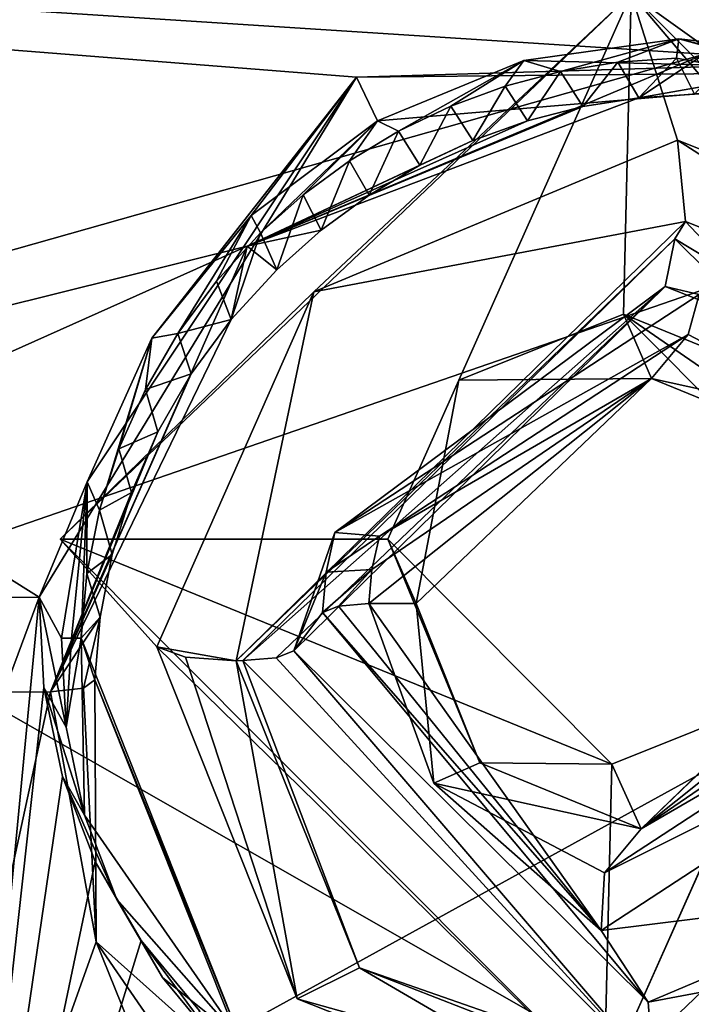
# Model space of a CAD drawing. Header units: millimetres. Extents: x -147 to 294, y -82 to 275.
# Tile 337 of 609: x 245.55 to 249.39, y 208.87 to 214.49. Entities that reach past the tile are written whole.
import ezdxf

# ---------------------------------------------------------------- set-up
doc = ezdxf.new("R2010")
doc.units = ezdxf.units.MM
doc.header["$LTSCALE"] = 67.506716
for name, color, linetype in [('1498', 7, 'CONTINUOUS'), ('1499', 7, 'CONTINUOUS'), ('1500', 7, 'CONTINUOUS'), ('1501', 7, 'CONTINUOUS'), ('1502', 7, 'CONTINUOUS'), ('1503', 7, 'CONTINUOUS'), ('1504', 7, 'CONTINUOUS'), ('1505', 7, 'CONTINUOUS'), ('1506', 7, 'CONTINUOUS'), ('1507', 7, 'CONTINUOUS'), ('1508', 7, 'CONTINUOUS'), ('1509', 7, 'CONTINUOUS'), ('1510', 7, 'CONTINUOUS'), ('1511', 7, 'CONTINUOUS'), ('1512', 7, 'CONTINUOUS'), ('1513', 7, 'CONTINUOUS'), ('1877', 7, 'CONTINUOUS'), ('1878', 7, 'CONTINUOUS'), ('1995', 7, 'CONTINUOUS'), ('2172', 7, 'CONTINUOUS'), ('2213', 7, 'CONTINUOUS'), ('2214', 7, 'CONTINUOUS'), ('2215', 7, 'CONTINUOUS'), ('2216', 7, 'CONTINUOUS'), ('2217', 7, 'CONTINUOUS'), ('2219', 7, 'CONTINUOUS'), ('2220', 7, 'CONTINUOUS'), ('2221', 7, 'CONTINUOUS'), ('2222', 7, 'CONTINUOUS'), ('755', 7, 'CONTINUOUS'), ('871', 7, 'CONTINUOUS')]:
    doc.layers.add(name, color=color, linetype=linetype)

msp = doc.modelspace()

# ---------------------------------------------------------------- linework, layer by layer
at = {"layer": '1498', "linetype": 'CONTINUOUS'}
for points in [[(245.7846, 211.5258, -15.2188), (249.0434, 214.6399, -14.8217), (247.6542, 211.5258, -15.4157), (245.7846, 211.5258, -15.2188)], [(247.6542, 211.5258, -15.4157), (249.0434, 214.6399, -14.8217), (248.061, 212.4339, -15.2426), (247.6542, 211.5258, -15.4157)], [(248.061, 212.4339, -15.2426), (249.0434, 214.6399, -14.8217), (249.0007, 212.8104, -15.2521), (248.061, 212.4339, -15.2426)], [(249.0434, 214.6399, -14.8217), (252.1493, 211.5258, -15.889), (249.0007, 212.8104, -15.2521), (249.0434, 214.6399, -14.8217)], [(252.1493, 211.5258, -15.889), (250.2797, 211.5258, -15.6921), (249.0007, 212.8104, -15.2521), (252.1493, 211.5258, -15.889)], [(248.8905, 208.4118, -16.286), (245.7846, 211.5258, -15.2188), (248.9331, 210.2412, -15.8557), (248.8905, 208.4118, -16.286)], [(248.9331, 210.2412, -15.8557), (245.7846, 211.5258, -15.2188), (247.6542, 211.5258, -15.4157), (248.9331, 210.2412, -15.8557)], [(252.1493, 211.5258, -15.889), (248.8905, 208.4118, -16.286), (250.2797, 211.5258, -15.6921), (252.1493, 211.5258, -15.889)], [(250.2797, 211.5258, -15.6921), (248.8905, 208.4118, -16.286), (249.8728, 210.6177, -15.8651), (250.2797, 211.5258, -15.6921)], [(249.8728, 210.6177, -15.8651), (248.8905, 208.4118, -16.286), (248.9331, 210.2412, -15.8557), (249.8728, 210.6177, -15.8651)]]:
    msp.add_3dface(points, dxfattribs=at)
at = {"layer": '1499', "linetype": 'CONTINUOUS'}
for points in [[(245.7846, 211.5258, -15.2188), (248.8905, 208.4118, -16.286), (246.3357, 210.9117, -12.6644), (245.7846, 211.5258, -15.2188)], [(248.8905, 208.4118, -16.286), (252.1493, 211.5258, -15.889), (249.1858, 208.0923, -13.8079), (248.8905, 208.4118, -16.286)], [(249.1858, 208.0923, -13.8079), (252.1493, 211.5258, -15.889), (252.1431, 210.9879, -13.6), (249.1858, 208.0923, -13.8079)], [(246.3357, 210.9117, -12.6644), (248.8905, 208.4118, -16.286), (247.137, 208.9011, -13.2797), (246.3357, 210.9117, -12.6644)], [(247.137, 208.9011, -13.2797), (248.8905, 208.4118, -16.286), (249.1858, 208.0923, -13.8079), (247.137, 208.9011, -13.2797)]]:
    msp.add_3dface(points, dxfattribs=at)
at = {"layer": '1500', "linetype": 'CONTINUOUS'}
for points in [[(249.0434, 214.6399, -14.8217), (245.7846, 211.5258, -15.2188), (247.2328, 212.9373, -12.3206), (249.0434, 214.6399, -14.8217)], [(249.3082, 213.8047, -12.4516), (249.0434, 214.6399, -14.8217), (247.2328, 212.9373, -12.3206), (249.3082, 213.8047, -12.4516)], [(252.1493, 211.5258, -15.889), (249.0434, 214.6399, -14.8217), (252.1431, 210.9879, -13.6), (252.1493, 211.5258, -15.889)], [(252.1431, 210.9879, -13.6), (249.0434, 214.6399, -14.8217), (251.3452, 212.9933, -12.9829), (252.1431, 210.9879, -13.6)], [(251.3452, 212.9933, -12.9829), (249.0434, 214.6399, -14.8217), (249.3082, 213.8047, -12.4516), (251.3452, 212.9933, -12.9829)], [(245.7846, 211.5258, -15.2188), (246.3357, 210.9117, -12.6644), (247.2328, 212.9373, -12.3206), (245.7846, 211.5258, -15.2188)]]:
    msp.add_3dface(points, dxfattribs=at)
at = {"layer": '1501', "linetype": 'CONTINUOUS'}
for points in [[(249.3082, 213.8047, -12.4516), (247.2328, 212.9373, -12.3206), (249.3536, 213.3389, -12.1975), (249.3082, 213.8047, -12.4516)], [(251.3452, 212.9933, -12.9829), (249.3082, 213.8047, -12.4516), (251.1281, 212.6373, -12.6761), (251.3452, 212.9933, -12.9829)], [(251.1281, 212.6373, -12.6761), (249.3082, 213.8047, -12.4516), (249.3536, 213.3389, -12.1975), (251.1281, 212.6373, -12.6761)], [(249.3536, 213.3389, -12.1975), (247.2328, 212.9373, -12.3206), (246.7888, 210.8321, -12.3614), (249.3536, 213.3389, -12.1975)], [(247.2328, 212.9373, -12.3206), (246.3357, 210.9117, -12.6644), (246.7888, 210.8321, -12.3614), (247.2328, 212.9373, -12.3206)], [(246.7888, 210.8321, -12.3614), (246.3357, 210.9117, -12.6644), (246.5, 210.8525, -12.4244), (246.7888, 210.8321, -12.3614)]]:
    msp.add_3dface(points, dxfattribs=at)
at = {"layer": '1502', "linetype": 'CONTINUOUS'}
for points in [[(249.1858, 208.0923, -13.8079), (252.1431, 210.9879, -13.6), (251.0419, 209.1514, -13.5043), (249.1858, 208.0923, -13.8079)], [(246.3357, 210.9117, -12.6644), (247.137, 208.9011, -13.2797), (246.5, 210.8525, -12.4244), (246.3357, 210.9117, -12.6644)], [(247.137, 208.9011, -13.2797), (246.7888, 210.8321, -12.3614), (246.5, 210.8525, -12.4244), (247.137, 208.9011, -13.2797)], [(246.7888, 210.8321, -12.3614), (247.137, 208.9011, -13.2797), (247.4927, 209.0792, -12.9062), (246.7888, 210.8321, -12.3614)], [(249.2513, 208.3934, -13.3739), (249.1858, 208.0923, -13.8079), (251.0419, 209.1514, -13.5043), (249.2513, 208.3934, -13.3739)], [(247.137, 208.9011, -13.2797), (249.1858, 208.0923, -13.8079), (247.4927, 209.0792, -12.9062), (247.137, 208.9011, -13.2797)], [(247.4927, 209.0792, -12.9062), (249.1858, 208.0923, -13.8079), (249.2513, 208.3934, -13.3739), (247.4927, 209.0792, -12.9062)]]:
    msp.add_3dface(points, dxfattribs=at)
at = {"layer": '1503', "linetype": 'CONTINUOUS'}
for points in [[(246.7888, 210.8321, -12.3614), (247.4927, 209.0792, -12.9062), (246.8264, 210.8325, -12.3674), (246.7888, 210.8321, -12.3614)], [(246.8264, 210.8325, -12.3674), (247.4927, 209.0792, -12.9062), (249.1704, 208.4925, -13.3351), (246.8264, 210.8325, -12.3674)], [(249.1704, 208.4925, -13.3351), (249.2513, 208.3934, -13.3739), (250.9014, 209.2138, -13.4632), (249.1704, 208.4925, -13.3351)], [(249.2513, 208.3934, -13.3739), (251.0419, 209.1514, -13.5043), (250.9014, 209.2138, -13.4632), (249.2513, 208.3934, -13.3739)], [(247.4927, 209.0792, -12.9062), (249.2513, 208.3934, -13.3739), (249.1704, 208.4925, -13.3351), (247.4927, 209.0792, -12.9062)]]:
    msp.add_3dface(points, dxfattribs=at)
at = {"layer": '1504', "linetype": 'CONTINUOUS'}
for points in [[(246.8264, 210.8325, -12.3674), (249.1704, 208.4925, -13.3351), (247.0183, 210.8485, -12.463), (246.8264, 210.8325, -12.3674)], [(247.0183, 210.8485, -12.463), (249.1704, 208.4925, -13.3351), (247.1174, 210.8888, -12.6494), (247.0183, 210.8485, -12.463)], [(247.1174, 210.8888, -12.6494), (249.1704, 208.4925, -13.3351), (249.1411, 208.8828, -13.504), (247.1174, 210.8888, -12.6494)], [(249.1411, 208.8828, -13.504), (250.9014, 209.2138, -13.4632), (250.6198, 209.5086, -13.6276), (249.1411, 208.8828, -13.504)], [(249.1704, 208.4925, -13.3351), (250.9014, 209.2138, -13.4632), (249.1411, 208.8828, -13.504), (249.1704, 208.4925, -13.3351)]]:
    msp.add_3dface(points, dxfattribs=at)
at = {"layer": '1505', "linetype": 'CONTINUOUS'}
for points in [[(246.8264, 210.8325, -12.3674), (249.2387, 212.9685, -12.5327), (249.2937, 213.2411, -12.2096), (246.8264, 210.8325, -12.3674)], [(249.2387, 212.9685, -12.5327), (250.6915, 212.396, -12.9403), (249.2937, 213.2411, -12.2096), (249.2387, 212.9685, -12.5327)], [(250.6915, 212.396, -12.9403), (251.65, 210.9052, -13.1855), (249.2937, 213.2411, -12.2096), (250.6915, 212.396, -12.9403)], [(246.8264, 210.8325, -12.3674), (247.0183, 210.8485, -12.463), (249.2387, 212.9685, -12.5327), (246.8264, 210.8325, -12.3674)], [(247.0183, 210.8485, -12.463), (247.1174, 210.8888, -12.6494), (249.2387, 212.9685, -12.5327), (247.0183, 210.8485, -12.463)]]:
    msp.add_3dface(points, dxfattribs=at)
at = {"layer": '1506', "linetype": 'CONTINUOUS'}
for points in [[(249.3536, 213.3389, -12.1975), (246.7888, 210.8321, -12.3614), (249.2937, 213.2411, -12.2096), (249.3536, 213.3389, -12.1975)], [(251.65, 210.9052, -13.1855), (249.3536, 213.3389, -12.1975), (249.2937, 213.2411, -12.2096), (251.65, 210.9052, -13.1855)], [(251.1281, 212.6373, -12.6761), (249.3536, 213.3389, -12.1975), (251.65, 210.9052, -13.1855), (251.1281, 212.6373, -12.6761)], [(246.7888, 210.8321, -12.3614), (246.8264, 210.8325, -12.3674), (249.2937, 213.2411, -12.2096), (246.7888, 210.8321, -12.3614)]]:
    msp.add_3dface(points, dxfattribs=at)
at = {"layer": '1507', "linetype": 'CONTINUOUS'}
for points in [[(249.2387, 212.9685, -12.5327), (247.1174, 210.8888, -12.6494), (247.3522, 211.5637, -13.4949), (249.2387, 212.9685, -12.5327)], [(249.4324, 212.9232, -13.3908), (249.2387, 212.9685, -12.5327), (247.3522, 211.5637, -13.4949), (249.4324, 212.9232, -13.3908)], [(250.6915, 212.396, -12.9403), (249.2387, 212.9685, -12.5327), (249.4324, 212.9232, -13.3908), (250.6915, 212.396, -12.9403)], [(247.3522, 211.5637, -13.4949), (247.1174, 210.8888, -12.6494), (247.3024, 211.3373, -13.5435), (247.3522, 211.5637, -13.4949)], [(247.3024, 211.3373, -13.5435), (247.1174, 210.8888, -12.6494), (247.2818, 211.1073, -13.596), (247.3024, 211.3373, -13.5435)]]:
    msp.add_3dface(points, dxfattribs=at)
at = {"layer": '1508', "linetype": 'CONTINUOUS'}
for points in [[(247.1174, 210.8888, -12.6494), (249.1411, 208.8828, -13.504), (247.2818, 211.1073, -13.596), (247.1174, 210.8888, -12.6494)], [(247.2818, 211.1073, -13.596), (249.1411, 208.8828, -13.504), (248.8723, 209.2914, -14.1951), (247.2818, 211.1073, -13.596)], [(248.8723, 209.2914, -14.1951), (250.6198, 209.5086, -13.6276), (250.9525, 210.6508, -14.091), (248.8723, 209.2914, -14.1951)], [(249.1411, 208.8828, -13.504), (250.6198, 209.5086, -13.6276), (248.8723, 209.2914, -14.1951), (249.1411, 208.8828, -13.504)]]:
    msp.add_3dface(points, dxfattribs=at)
at = {"layer": '1509', "linetype": 'CONTINUOUS'}
for points in [[(247.2818, 211.1073, -13.596), (248.8723, 209.2914, -14.1951), (247.3725, 211.1438, -13.7609), (247.2818, 211.1073, -13.596)], [(247.3725, 211.1438, -13.7609), (248.8723, 209.2914, -14.1951), (247.547, 211.1579, -13.8392), (247.3725, 211.1438, -13.7609)], [(247.547, 211.1579, -13.8392), (248.8723, 209.2914, -14.1951), (247.9176, 210.1331, -14.1218), (247.547, 211.1579, -13.8392)], [(248.8916, 209.6213, -14.3461), (250.9525, 210.6508, -14.091), (250.6533, 210.7716, -14.2581), (248.8916, 209.6213, -14.3461)], [(248.8723, 209.2914, -14.1951), (250.9525, 210.6508, -14.091), (248.8916, 209.6213, -14.3461), (248.8723, 209.2914, -14.1951)], [(247.9176, 210.1331, -14.1218), (248.8723, 209.2914, -14.1951), (248.8916, 209.6213, -14.3461), (247.9176, 210.1331, -14.1218)]]:
    msp.add_3dface(points, dxfattribs=at)
at = {"layer": '1510', "linetype": 'CONTINUOUS'}
for points in [[(249.4324, 212.9232, -13.3908), (247.3522, 211.5637, -13.4949), (249.3683, 212.6944, -13.6658), (249.4324, 212.9232, -13.3908)], [(250.3423, 212.1826, -13.89), (249.4324, 212.9232, -13.3908), (249.3683, 212.6944, -13.6658), (250.3423, 212.1826, -13.89)], [(249.3683, 212.6944, -13.6658), (247.3522, 211.5637, -13.4949), (247.6065, 211.5441, -13.7537), (249.3683, 212.6944, -13.6658)], [(247.3522, 211.5637, -13.4949), (247.3024, 211.3373, -13.5435), (247.6065, 211.5441, -13.7537), (247.3522, 211.5637, -13.4949)], [(247.6065, 211.5441, -13.7537), (247.3024, 211.3373, -13.5435), (247.5643, 211.3525, -13.7948), (247.6065, 211.5441, -13.7537)], [(247.3024, 211.3373, -13.5435), (247.2818, 211.1073, -13.596), (247.5643, 211.3525, -13.7948), (247.3024, 211.3373, -13.5435)], [(247.2818, 211.1073, -13.596), (247.3725, 211.1438, -13.7609), (247.5643, 211.3525, -13.7948), (247.2818, 211.1073, -13.596)], [(247.3725, 211.1438, -13.7609), (247.547, 211.1579, -13.8392), (247.5643, 211.3525, -13.7948), (247.3725, 211.1438, -13.7609)]]:
    msp.add_3dface(points, dxfattribs=at)
at = {"layer": '1511', "linetype": 'CONTINUOUS'}
for points in [[(249.3683, 212.6944, -13.6658), (247.6065, 211.5441, -13.7537), (249.1597, 212.4425, -13.7037), (249.3683, 212.6944, -13.6658)], [(250.3423, 212.1826, -13.89), (249.3683, 212.6944, -13.6658), (249.1597, 212.4425, -13.7037), (250.3423, 212.1826, -13.89)], [(247.5643, 211.3525, -13.7948), (247.547, 211.1579, -13.8392), (249.1597, 212.4425, -13.7037), (247.5643, 211.3525, -13.7948)], [(247.547, 211.1579, -13.8392), (247.8172, 211.1579, -13.8677), (249.1597, 212.4425, -13.7037), (247.547, 211.1579, -13.8392)], [(247.6065, 211.5441, -13.7537), (247.5643, 211.3525, -13.7948), (249.1597, 212.4425, -13.7037), (247.6065, 211.5441, -13.7537)], [(250.0808, 212.066, -13.8902), (250.3423, 212.1826, -13.89), (249.1597, 212.4425, -13.7037), (250.0808, 212.066, -13.8902)], [(247.547, 211.1579, -13.8392), (247.9176, 210.1331, -14.1218), (247.8172, 211.1579, -13.8677), (247.547, 211.1579, -13.8392)], [(247.8172, 211.1579, -13.8677), (247.9176, 210.1331, -14.1218), (248.1791, 210.2498, -14.1216), (247.8172, 211.1579, -13.8677)], [(250.6955, 210.9632, -14.217), (250.7129, 211.1579, -14.1726), (249.1001, 209.8733, -14.3081), (250.6955, 210.9632, -14.217)], [(249.1001, 209.8733, -14.3081), (250.7129, 211.1579, -14.1726), (250.4427, 211.1579, -14.1441), (249.1001, 209.8733, -14.3081)], [(250.6533, 210.7716, -14.2581), (250.6955, 210.9632, -14.217), (249.1001, 209.8733, -14.3081), (250.6533, 210.7716, -14.2581)], [(248.8916, 209.6213, -14.3461), (250.6533, 210.7716, -14.2581), (249.1001, 209.8733, -14.3081), (248.8916, 209.6213, -14.3461)], [(248.1791, 210.2498, -14.1216), (247.9176, 210.1331, -14.1218), (249.1001, 209.8733, -14.3081), (248.1791, 210.2498, -14.1216)], [(247.9176, 210.1331, -14.1218), (248.8916, 209.6213, -14.3461), (249.1001, 209.8733, -14.3081), (247.9176, 210.1331, -14.1218)]]:
    msp.add_3dface(points, dxfattribs=at)
at = {"layer": '1512', "linetype": 'CONTINUOUS'}
for points in [[(248.9331, 210.2412, -15.8557), (247.6542, 211.5258, -15.4157), (248.1791, 210.2498, -14.1216), (248.9331, 210.2412, -15.8557)], [(247.6542, 211.5258, -15.4157), (247.8172, 211.1579, -13.8677), (248.1791, 210.2498, -14.1216), (247.6542, 211.5258, -15.4157)], [(249.8728, 210.6177, -15.8651), (249.1001, 209.8733, -14.3081), (250.4427, 211.1579, -14.1441), (249.8728, 210.6177, -15.8651)], [(249.8728, 210.6177, -15.8651), (248.9331, 210.2412, -15.8557), (249.1001, 209.8733, -14.3081), (249.8728, 210.6177, -15.8651)], [(248.9331, 210.2412, -15.8557), (248.1791, 210.2498, -14.1216), (249.1001, 209.8733, -14.3081), (248.9331, 210.2412, -15.8557)]]:
    msp.add_3dface(points, dxfattribs=at)
at = {"layer": '1513', "linetype": 'CONTINUOUS'}
for points in [[(248.061, 212.4339, -15.2426), (249.0007, 212.8104, -15.2521), (249.1597, 212.4425, -13.7037), (248.061, 212.4339, -15.2426)], [(249.0007, 212.8104, -15.2521), (250.2797, 211.5258, -15.6921), (250.0808, 212.066, -13.8902), (249.0007, 212.8104, -15.2521)], [(249.0007, 212.8104, -15.2521), (250.0808, 212.066, -13.8902), (249.1597, 212.4425, -13.7037), (249.0007, 212.8104, -15.2521)], [(247.6542, 211.5258, -15.4157), (248.061, 212.4339, -15.2426), (247.8172, 211.1579, -13.8677), (247.6542, 211.5258, -15.4157)], [(247.8172, 211.1579, -13.8677), (248.061, 212.4339, -15.2426), (249.1597, 212.4425, -13.7037), (247.8172, 211.1579, -13.8677)]]:
    msp.add_3dface(points, dxfattribs=at)
at = {"layer": '1877', "linetype": 'CONTINUOUS'}
for points in [[(243.5384, 211.175, -13.4477), (245.6649, 211.1958, -13.7613), (243.4132, 205.1258, -14.9502), (243.5384, 211.175, -13.4477)], [(243.4132, 205.1258, -14.9502), (245.6649, 211.1958, -13.7613), (245.1317, 205.6178, -15.0783), (243.4132, 205.1258, -14.9502)], [(245.6649, 211.1958, -13.7613), (245.6909, 210.6784, -13.8916), (245.1317, 205.6178, -15.0783), (245.6649, 211.1958, -13.7613)], [(245.6909, 210.6784, -13.8916), (245.7977, 210.1707, -14.0329), (245.1317, 205.6178, -15.0783), (245.6909, 210.6784, -13.8916)], [(245.7977, 210.1707, -14.0329), (245.9845, 209.6854, -14.1819), (245.1317, 205.6178, -15.0783), (245.7977, 210.1707, -14.0329)], [(245.9845, 209.6854, -14.1819), (246.2475, 209.2354, -14.3351), (245.1317, 205.6178, -15.0783), (245.9845, 209.6854, -14.1819)], [(246.2475, 209.2354, -14.3351), (246.5807, 208.8328, -14.4887), (245.1317, 205.6178, -15.0783), (246.2475, 209.2354, -14.3351)]]:
    msp.add_3dface(points, dxfattribs=at)
at = {"layer": '1878', "linetype": 'CONTINUOUS'}
for points in [[(261.2431, 218.5768, -15.1706), (259.3845, 214.2634, -15.6757), (247.2188, 217.2591, -12.6402), (261.2431, 218.5768, -15.1706)], [(247.2188, 217.2591, -12.6402), (258.1556, 214.4828, -15.3484), (243.7774, 217.2039, -12.1235), (247.2188, 217.2591, -12.6402)], [(259.3845, 214.2634, -15.6757), (258.1556, 214.4828, -15.3484), (247.2188, 217.2591, -12.6402), (259.3845, 214.2634, -15.6757)], [(258.1556, 214.4828, -15.3484), (236.3081, 216.264, -11.3887), (243.7774, 217.2039, -12.1235), (258.1556, 214.4828, -15.3484)], [(239.9783, 214.7564, -12.1376), (236.3081, 216.264, -11.3887), (258.1556, 214.4828, -15.3484), (239.9783, 214.7564, -12.1376)], [(245.6649, 211.1958, -13.7613), (243.5384, 211.175, -13.4477), (239.9783, 214.7564, -12.1376), (245.6649, 211.1958, -13.7613)], [(245.6649, 211.1958, -13.7613), (239.9783, 214.7564, -12.1376), (247.4765, 214.1637, -13.3553), (245.6649, 211.1958, -13.7613)], [(247.4765, 214.1637, -13.3553), (239.9783, 214.7564, -12.1376), (258.1556, 214.4828, -15.3484), (247.4765, 214.1637, -13.3553)], [(250.941, 214.1978, -13.9503), (247.4765, 214.1637, -13.3553), (258.1556, 214.4828, -15.3484), (250.941, 214.1978, -13.9503)]]:
    msp.add_3dface(points, dxfattribs=at)
at = {"layer": '1995', "linetype": 'CONTINUOUS'}
for points in [[(245.7284, 210.6551, -11.5091), (241.0799, 210.6173, -10.859), (244.5331, 205.1454, -12.7095), (245.7284, 210.6551, -11.5091)], [(245.9902, 209.2283, -11.8995), (245.7284, 210.6551, -11.5091), (244.5331, 205.1454, -12.7095), (245.9902, 209.2283, -11.8995)], [(248.0011, 204.2514, -13.4879), (245.9902, 209.2283, -11.8995), (244.5331, 205.1454, -12.7095), (248.0011, 204.2514, -13.4879)], [(246.7597, 208.1084, -12.2993), (245.9902, 209.2283, -11.8995), (248.0011, 204.2514, -13.4879), (246.7597, 208.1084, -12.2993)]]:
    msp.add_3dface(points, dxfattribs=at)
at = {"layer": '2172', "linetype": 'CONTINUOUS'}
for points in [[(249.4615, 214.2947, -11.2721), (264.1579, 217.7465, -13.6393), (236.529, 215.1275, -9.2907), (249.4615, 214.2947, -11.2721)], [(236.4209, 210.6048, -10.3149), (249.4615, 214.2947, -11.2721), (236.529, 215.1275, -9.2907), (236.4209, 210.6048, -10.3149)], [(249.4615, 214.2947, -11.2721), (236.4209, 210.6048, -10.3149), (246.8511, 213.1978, -11.0855), (249.4615, 214.2947, -11.2721)], [(236.4209, 210.6048, -10.3149), (241.0799, 210.6173, -10.859), (246.8511, 213.1978, -11.0855), (236.4209, 210.6048, -10.3149)], [(241.0799, 210.6173, -10.859), (245.7284, 210.6551, -11.5091), (246.8511, 213.1978, -11.0855), (241.0799, 210.6173, -10.859)]]:
    msp.add_3dface(points, dxfattribs=at)
at = {"layer": '2213', "linetype": 'CONTINUOUS'}
for points in [[(245.7284, 210.6551, -11.5091), (245.9902, 209.2283, -11.8995), (245.9178, 210.6753, -11.616), (245.7284, 210.6551, -11.5091)], [(245.9178, 210.6753, -11.616), (245.9902, 209.2283, -11.8995), (245.9832, 210.7223, -11.8215), (245.9178, 210.6753, -11.616)], [(245.9832, 210.7223, -11.8215), (245.9902, 209.2283, -11.8995), (246.9031, 208.4115, -12.5419), (245.9832, 210.7223, -11.8215)], [(245.9902, 209.2283, -11.8995), (246.7597, 208.1084, -12.2993), (246.9031, 208.4115, -12.5419), (245.9902, 209.2283, -11.8995)]]:
    msp.add_3dface(points, dxfattribs=at)
at = {"layer": '2214', "linetype": 'CONTINUOUS'}
for points in [[(249.4615, 214.2947, -11.2721), (246.8511, 213.1978, -11.0855), (249.0877, 214.0459, -11.5695), (249.4615, 214.2947, -11.2721)], [(249.4424, 214.1074, -11.4013), (249.4615, 214.2947, -11.2721), (249.0877, 214.0459, -11.5695), (249.4424, 214.1074, -11.4013)], [(249.4057, 214.066, -11.6218), (249.4424, 214.1074, -11.4013), (249.0877, 214.0459, -11.5695), (249.4057, 214.066, -11.6218)], [(249.0877, 214.0459, -11.5695), (246.8511, 213.1978, -11.0855), (248.7687, 213.9957, -11.5245), (249.0877, 214.0459, -11.5695)], [(248.7687, 213.9957, -11.5245), (246.8511, 213.1978, -11.0855), (248.4518, 213.9148, -11.4873), (248.7687, 213.9957, -11.5245)], [(248.4518, 213.9148, -11.4873), (246.8511, 213.1978, -11.0855), (248.1398, 213.8028, -11.4585), (248.4518, 213.9148, -11.4873)], [(248.1398, 213.8028, -11.4585), (246.8511, 213.1978, -11.0855), (247.8371, 213.6604, -11.4387), (248.1398, 213.8028, -11.4585)], [(247.8371, 213.6604, -11.4387), (246.8511, 213.1978, -11.0855), (247.5475, 213.4889, -11.4284), (247.8371, 213.6604, -11.4387)], [(247.5475, 213.4889, -11.4284), (246.8511, 213.1978, -11.0855), (247.2738, 213.2892, -11.4278), (247.5475, 213.4889, -11.4284)], [(247.2738, 213.2892, -11.4278), (246.8511, 213.1978, -11.0855), (247.0205, 213.0643, -11.437), (247.2738, 213.2892, -11.4278)], [(246.8511, 213.1978, -11.0855), (245.7284, 210.6551, -11.5091), (246.7596, 212.7797, -11.4594), (246.8511, 213.1978, -11.0855)], [(247.0205, 213.0643, -11.437), (246.8511, 213.1978, -11.0855), (246.7596, 212.7797, -11.4594), (247.0205, 213.0643, -11.437)], [(246.7596, 212.7797, -11.4594), (245.7284, 210.6551, -11.5091), (246.5325, 212.4696, -11.4941), (246.7596, 212.7797, -11.4594)], [(246.5325, 212.4696, -11.4941), (245.7284, 210.6551, -11.5091), (246.3426, 212.1393, -11.5404), (246.5325, 212.4696, -11.4941)], [(246.3426, 212.1393, -11.5404), (245.7284, 210.6551, -11.5091), (246.1916, 211.7932, -11.5976), (246.3426, 212.1393, -11.5404)], [(246.1916, 211.7932, -11.5976), (245.7284, 210.6551, -11.5091), (246.0814, 211.4385, -11.6643), (246.1916, 211.7932, -11.5976)], [(246.0814, 211.4385, -11.6643), (245.7284, 210.6551, -11.5091), (246.0121, 211.0801, -11.7393), (246.0814, 211.4385, -11.6643)], [(245.7284, 210.6551, -11.5091), (245.9178, 210.6753, -11.616), (246.0121, 211.0801, -11.7393), (245.7284, 210.6551, -11.5091)], [(245.9178, 210.6753, -11.616), (245.9832, 210.7223, -11.8215), (246.0121, 211.0801, -11.7393), (245.9178, 210.6753, -11.616)]]:
    msp.add_3dface(points, dxfattribs=at)
at = {"layer": '2215', "linetype": 'CONTINUOUS'}
for points in [[(249.3026, 214.2713, -12.601), (249.0877, 214.0459, -11.5695), (248.9672, 214.2489, -12.548), (249.3026, 214.2713, -12.601)], [(249.4057, 214.066, -11.6218), (249.0877, 214.0459, -11.5695), (249.3026, 214.2713, -12.601), (249.4057, 214.066, -11.6218)], [(248.9672, 214.2489, -12.548), (248.7687, 213.9957, -11.5245), (248.6411, 214.1961, -12.5042), (248.9672, 214.2489, -12.548)], [(249.0877, 214.0459, -11.5695), (248.7687, 213.9957, -11.5245), (248.9672, 214.2489, -12.548), (249.0877, 214.0459, -11.5695)], [(248.6411, 214.1961, -12.5042), (248.4518, 213.9148, -11.4873), (248.324, 214.1128, -12.4693), (248.6411, 214.1961, -12.5042)], [(248.7687, 213.9957, -11.5245), (248.4518, 213.9148, -11.4873), (248.6411, 214.1961, -12.5042), (248.7687, 213.9957, -11.5245)], [(248.324, 214.1128, -12.4693), (248.1398, 213.8028, -11.4585), (248.0138, 213.9982, -12.4432), (248.324, 214.1128, -12.4693)], [(248.4518, 213.9148, -11.4873), (248.1398, 213.8028, -11.4585), (248.324, 214.1128, -12.4693), (248.4518, 213.9148, -11.4873)], [(248.0138, 213.9982, -12.4432), (247.8371, 213.6604, -11.4387), (247.7163, 213.8553, -12.4261), (248.0138, 213.9982, -12.4432)], [(248.1398, 213.8028, -11.4585), (247.8371, 213.6604, -11.4387), (248.0138, 213.9982, -12.4432), (248.1398, 213.8028, -11.4585)], [(247.7163, 213.8553, -12.4261), (247.5475, 213.4889, -11.4284), (247.4363, 213.6866, -12.4184), (247.7163, 213.8553, -12.4261)], [(247.8371, 213.6604, -11.4387), (247.5475, 213.4889, -11.4284), (247.7163, 213.8553, -12.4261), (247.8371, 213.6604, -11.4387)], [(247.4363, 213.6866, -12.4184), (247.2738, 213.2892, -11.4278), (247.1718, 213.4913, -12.4198), (247.4363, 213.6866, -12.4184)], [(247.5475, 213.4889, -11.4284), (247.2738, 213.2892, -11.4278), (247.4363, 213.6866, -12.4184), (247.5475, 213.4889, -11.4284)], [(247.1718, 213.4913, -12.4198), (247.0205, 213.0643, -11.437), (246.9283, 213.274, -12.4303), (247.1718, 213.4913, -12.4198)], [(247.2738, 213.2892, -11.4278), (247.0205, 213.0643, -11.437), (247.1718, 213.4913, -12.4198), (247.2738, 213.2892, -11.4278)], [(246.9283, 213.274, -12.4303), (246.7596, 212.7797, -11.4594), (246.6772, 212.9994, -12.4533), (246.9283, 213.274, -12.4303)], [(247.0205, 213.0643, -11.437), (246.7596, 212.7797, -11.4594), (246.9283, 213.274, -12.4303), (247.0205, 213.0643, -11.437)], [(246.6772, 212.9994, -12.4533), (246.7596, 212.7797, -11.4594), (246.4563, 212.6996, -12.4878), (246.6772, 212.9994, -12.4533)], [(246.7596, 212.7797, -11.4594), (246.5325, 212.4696, -11.4941), (246.4563, 212.6996, -12.4878), (246.7596, 212.7797, -11.4594)], [(246.4563, 212.6996, -12.4878), (246.5325, 212.4696, -11.4941), (246.271, 212.3802, -12.5332), (246.4563, 212.6996, -12.4878)], [(246.5325, 212.4696, -11.4941), (246.3426, 212.1393, -11.5404), (246.271, 212.3802, -12.5332), (246.5325, 212.4696, -11.4941)], [(246.271, 212.3802, -12.5332), (246.3426, 212.1393, -11.5404), (246.1202, 212.041, -12.5895), (246.271, 212.3802, -12.5332)], [(246.3426, 212.1393, -11.5404), (246.1916, 211.7932, -11.5976), (246.1202, 212.041, -12.5895), (246.3426, 212.1393, -11.5404)], [(246.1202, 212.041, -12.5895), (246.1916, 211.7932, -11.5976), (246.0089, 211.6909, -12.6553), (246.1202, 212.041, -12.5895)], [(246.1916, 211.7932, -11.5976), (246.0814, 211.4385, -11.6643), (246.0089, 211.6909, -12.6553), (246.1916, 211.7932, -11.5976)], [(246.0089, 211.6909, -12.6553), (246.0814, 211.4385, -11.6643), (245.9376, 211.3308, -12.7306), (246.0089, 211.6909, -12.6553)], [(246.0814, 211.4385, -11.6643), (246.0121, 211.0801, -11.7393), (245.9376, 211.3308, -12.7306), (246.0814, 211.4385, -11.6643)], [(246.0121, 211.0801, -11.7393), (245.9052, 210.9605, -12.8152), (245.9376, 211.3308, -12.7306), (246.0121, 211.0801, -11.7393)], [(246.0121, 211.0801, -11.7393), (245.9832, 210.7223, -11.8215), (245.9052, 210.9605, -12.8152), (246.0121, 211.0801, -11.7393)]]:
    msp.add_3dface(points, dxfattribs=at)
at = {"layer": '2216', "linetype": 'CONTINUOUS'}
for points in [[(249.3165, 214.3829, -12.5782), (248.6411, 214.1961, -12.5042), (248.4305, 214.2579, -12.4546), (249.3165, 214.3829, -12.5782)], [(248.9672, 214.2489, -12.548), (248.6411, 214.1961, -12.5042), (249.3165, 214.3829, -12.5782), (248.9672, 214.2489, -12.548)], [(249.3026, 214.2713, -12.601), (248.9672, 214.2489, -12.548), (249.3165, 214.3829, -12.5782), (249.3026, 214.2713, -12.601)], [(250.575, 214.0387, -12.8785), (249.3026, 214.2713, -12.601), (249.3165, 214.3829, -12.5782), (250.575, 214.0387, -12.8785)], [(251.0005, 213.9608, -12.9734), (250.575, 214.0387, -12.8785), (249.3165, 214.3829, -12.5782), (251.0005, 213.9608, -12.9734)], [(248.4305, 214.2579, -12.4546), (247.7163, 213.8553, -12.4261), (247.5959, 213.9136, -12.3931), (248.4305, 214.2579, -12.4546)], [(248.0138, 213.9982, -12.4432), (247.7163, 213.8553, -12.4261), (248.4305, 214.2579, -12.4546), (248.0138, 213.9982, -12.4432)], [(248.324, 214.1128, -12.4693), (248.0138, 213.9982, -12.4432), (248.4305, 214.2579, -12.4546), (248.324, 214.1128, -12.4693)], [(248.6411, 214.1961, -12.5042), (248.324, 214.1128, -12.4693), (248.4305, 214.2579, -12.4546), (248.6411, 214.1961, -12.5042)], [(247.5959, 213.9136, -12.3931), (246.9283, 213.274, -12.4303), (246.874, 213.3743, -12.3985), (247.5959, 213.9136, -12.3931)], [(247.1718, 213.4913, -12.4198), (246.9283, 213.274, -12.4303), (247.5959, 213.9136, -12.3931), (247.1718, 213.4913, -12.4198)], [(247.4363, 213.6866, -12.4184), (247.1718, 213.4913, -12.4198), (247.5959, 213.9136, -12.3931), (247.4363, 213.6866, -12.4184)], [(247.7163, 213.8553, -12.4261), (247.4363, 213.6866, -12.4184), (247.5959, 213.9136, -12.3931), (247.7163, 213.8553, -12.4261)], [(246.874, 213.3743, -12.3985), (246.4563, 212.6996, -12.4878), (246.3084, 212.6729, -12.4706), (246.874, 213.3743, -12.3985)], [(246.6772, 212.9994, -12.4533), (246.4563, 212.6996, -12.4878), (246.874, 213.3743, -12.3985), (246.6772, 212.9994, -12.4533)], [(246.9283, 213.274, -12.4303), (246.6772, 212.9994, -12.4533), (246.874, 213.3743, -12.3985), (246.9283, 213.274, -12.4303)], [(246.4563, 212.6996, -12.4878), (246.271, 212.3802, -12.5332), (246.3084, 212.6729, -12.4706), (246.4563, 212.6996, -12.4878)], [(246.3084, 212.6729, -12.4706), (246.0089, 211.6909, -12.6553), (245.9381, 211.8531, -12.6056), (246.3084, 212.6729, -12.4706)], [(246.1202, 212.041, -12.5895), (246.0089, 211.6909, -12.6553), (246.3084, 212.6729, -12.4706), (246.1202, 212.041, -12.5895)], [(246.271, 212.3802, -12.5332), (246.1202, 212.041, -12.5895), (246.3084, 212.6729, -12.4706), (246.271, 212.3802, -12.5332)], [(245.7927, 210.9618, -12.7974), (245.9381, 211.8531, -12.6056), (245.8493, 210.9612, -12.8064), (245.7927, 210.9618, -12.7974)], [(245.9381, 211.8531, -12.6056), (245.9052, 210.9605, -12.8152), (245.8493, 210.9612, -12.8064), (245.9381, 211.8531, -12.6056)], [(245.9376, 211.3308, -12.7306), (245.9052, 210.9605, -12.8152), (245.9381, 211.8531, -12.6056), (245.9376, 211.3308, -12.7306)], [(246.0089, 211.6909, -12.6553), (245.9376, 211.3308, -12.7306), (245.9381, 211.8531, -12.6056), (246.0089, 211.6909, -12.6553)]]:
    msp.add_3dface(points, dxfattribs=at)
at = {"layer": '2217', "linetype": 'CONTINUOUS'}
msp.add_3dface([(249.4057, 214.066, -11.6218), (249.3026, 214.2713, -12.601), (250.575, 214.0387, -12.8785), (249.4057, 214.066, -11.6218)], dxfattribs=at)
at = {"layer": '2219', "linetype": 'CONTINUOUS'}
for points in [[(245.7927, 210.9618, -12.7974), (245.8493, 210.9612, -12.8064), (245.8186, 210.4528, -12.9256), (245.7927, 210.9618, -12.7974)], [(245.8493, 210.9612, -12.8064), (245.9052, 210.9605, -12.8152), (245.8186, 210.4528, -12.9256), (245.8493, 210.9612, -12.8064)], [(245.8186, 210.4528, -12.9256), (245.9052, 210.9605, -12.8152), (245.9239, 209.9507, -13.0652), (245.8186, 210.4528, -12.9256)], [(245.9052, 210.9605, -12.8152), (246.8156, 208.6669, -13.5248), (245.9239, 209.9507, -13.0652), (245.9052, 210.9605, -12.8152)], [(245.9239, 209.9507, -13.0652), (246.8156, 208.6669, -13.5248), (246.1085, 209.4699, -13.2127), (245.9239, 209.9507, -13.0652)], [(246.1085, 209.4699, -13.2127), (246.8156, 208.6669, -13.5248), (246.3685, 209.0238, -13.3644), (246.1085, 209.4699, -13.2127)], [(246.3685, 209.0238, -13.3644), (246.8156, 208.6669, -13.5248), (246.6969, 208.6254, -13.516), (246.3685, 209.0238, -13.3644)]]:
    msp.add_3dface(points, dxfattribs=at)
at = {"layer": '2220', "linetype": 'CONTINUOUS'}
for points in [[(245.9052, 210.9605, -12.8152), (245.9832, 210.7223, -11.8215), (246.8156, 208.6669, -13.5248), (245.9052, 210.9605, -12.8152)], [(245.9832, 210.7223, -11.8215), (246.9031, 208.4115, -12.5419), (246.8156, 208.6669, -13.5248), (245.9832, 210.7223, -11.8215)]]:
    msp.add_3dface(points, dxfattribs=at)
at = {"layer": '2221', "linetype": 'CONTINUOUS'}
for points in [[(245.6909, 210.6784, -13.8916), (245.6649, 211.1958, -13.7613), (245.8186, 210.4528, -12.9256), (245.6909, 210.6784, -13.8916)], [(245.6649, 211.1958, -13.7613), (245.7927, 210.9618, -12.7974), (245.8186, 210.4528, -12.9256), (245.6649, 211.1958, -13.7613)], [(245.7977, 210.1707, -14.0329), (245.6909, 210.6784, -13.8916), (245.9239, 209.9507, -13.0652), (245.7977, 210.1707, -14.0329)], [(245.6909, 210.6784, -13.8916), (245.8186, 210.4528, -12.9256), (245.9239, 209.9507, -13.0652), (245.6909, 210.6784, -13.8916)], [(245.9845, 209.6854, -14.1819), (245.7977, 210.1707, -14.0329), (246.1085, 209.4699, -13.2127), (245.9845, 209.6854, -14.1819)], [(245.7977, 210.1707, -14.0329), (245.9239, 209.9507, -13.0652), (246.1085, 209.4699, -13.2127), (245.7977, 210.1707, -14.0329)], [(246.2475, 209.2354, -14.3351), (245.9845, 209.6854, -14.1819), (246.3685, 209.0238, -13.3644), (246.2475, 209.2354, -14.3351)], [(245.9845, 209.6854, -14.1819), (246.1085, 209.4699, -13.2127), (246.3685, 209.0238, -13.3644), (245.9845, 209.6854, -14.1819)], [(246.5807, 208.8328, -14.4887), (246.2475, 209.2354, -14.3351), (246.6969, 208.6254, -13.516), (246.5807, 208.8328, -14.4887)], [(246.2475, 209.2354, -14.3351), (246.3685, 209.0238, -13.3644), (246.6969, 208.6254, -13.516), (246.2475, 209.2354, -14.3351)]]:
    msp.add_3dface(points, dxfattribs=at)
at = {"layer": '2222', "linetype": 'CONTINUOUS'}
for points in [[(250.941, 214.1978, -13.9503), (249.3165, 214.3829, -12.5782), (248.4305, 214.2579, -12.4546), (250.941, 214.1978, -13.9503)], [(250.941, 214.1978, -13.9503), (251.0005, 213.9608, -12.9734), (249.3165, 214.3829, -12.5782), (250.941, 214.1978, -13.9503)], [(250.941, 214.1978, -13.9503), (248.4305, 214.2579, -12.4546), (247.5959, 213.9136, -12.3931), (250.941, 214.1978, -13.9503)], [(245.6649, 211.1958, -13.7613), (247.4765, 214.1637, -13.3553), (245.9381, 211.8531, -12.6056), (245.6649, 211.1958, -13.7613)], [(247.4765, 214.1637, -13.3553), (246.3084, 212.6729, -12.4706), (245.9381, 211.8531, -12.6056), (247.4765, 214.1637, -13.3553)], [(247.4765, 214.1637, -13.3553), (246.874, 213.3743, -12.3985), (246.3084, 212.6729, -12.4706), (247.4765, 214.1637, -13.3553)], [(247.4765, 214.1637, -13.3553), (247.5959, 213.9136, -12.3931), (246.874, 213.3743, -12.3985), (247.4765, 214.1637, -13.3553)], [(247.4765, 214.1637, -13.3553), (250.941, 214.1978, -13.9503), (247.5959, 213.9136, -12.3931), (247.4765, 214.1637, -13.3553)], [(245.6649, 211.1958, -13.7613), (245.9381, 211.8531, -12.6056), (245.7927, 210.9618, -12.7974), (245.6649, 211.1958, -13.7613)]]:
    msp.add_3dface(points, dxfattribs=at)
at = {"layer": '755', "linetype": 'CONTINUOUS'}
for points in [[(232.7281, 200.9917, -45.3873), (262.8979, 217.597, -42.8457), (259.9495, 198.0206, -47.2371), (232.7281, 200.9917, -45.3873)], [(262.8979, 217.597, -42.8457), (232.7281, 200.9917, -45.3873), (232.873, 207.2223, -44.0111), (262.8979, 217.597, -42.8457)], [(233.0288, 213.5032, -42.5312), (262.8979, 217.597, -42.8457), (232.873, 207.2223, -44.0111), (233.0288, 213.5032, -42.5312)], [(233.0867, 215.7393, -41.982), (262.8979, 217.597, -42.8457), (233.0288, 213.5032, -42.5312), (233.0867, 215.7393, -41.982)]]:
    msp.add_3dface(points, dxfattribs=at)
at = {"layer": '871', "linetype": 'CONTINUOUS'}
for points in [[(233.3241, 217.4829, -39.7272), (247.2457, 193.8602, -45.4515), (258.0476, 203.3559, -44.2348), (233.3241, 217.4829, -39.7272)], [(247.2457, 193.8602, -45.4515), (233.3241, 217.4829, -39.7272), (245.4367, 194.2692, -45.3046), (247.2457, 193.8602, -45.4515)], [(233.3241, 217.4829, -39.7272), (258.0476, 203.3559, -44.2348), (262.1082, 217.339, -41.3386), (233.3241, 217.4829, -39.7272)]]:
    msp.add_3dface(points, dxfattribs=at)

doc.saveas('drawing.dxf')
